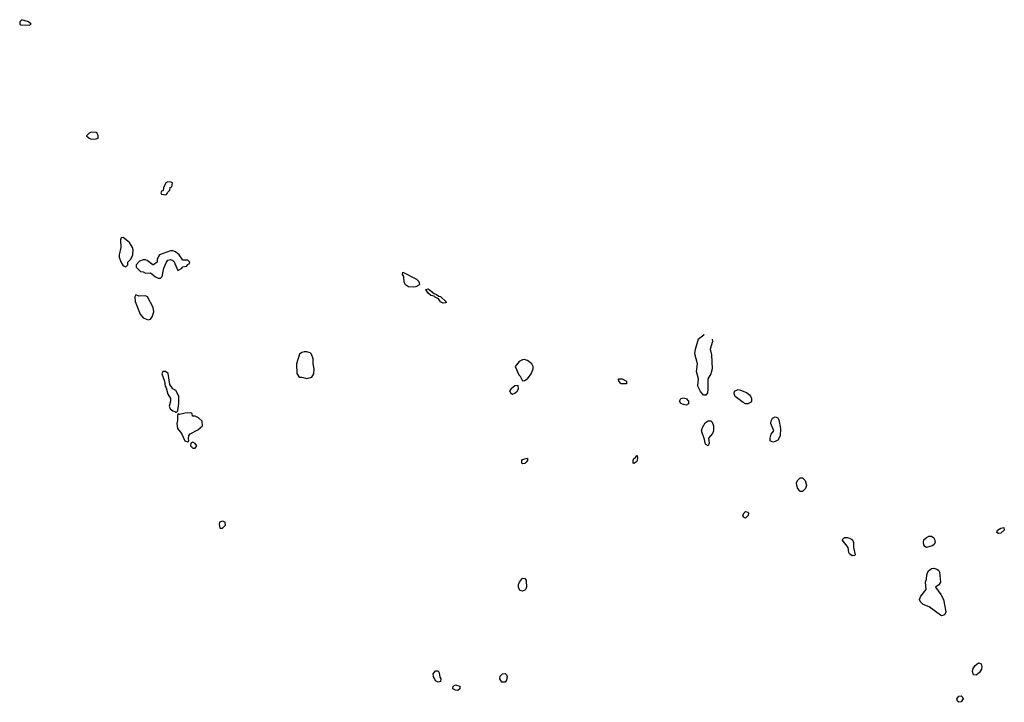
# Model space of a CAD drawing. Header units: inches. Extents: x 2380053 to 2584298, y 380219 to 546618.
# Tile 785 of 788: x 2505914 to 2513858, y 503861 to 509366. Entities that reach past the tile are written whole.
import ezdxf

# ---------------------------------------------------------------- set-up
doc = ezdxf.new("R2010")
doc.units = ezdxf.units.IN
doc.header["$MEASUREMENT"] = 0
doc.layers.add('C5500', color=7, linetype='Continuous')
doc.layers.add('C5510', color=7, linetype='Continuous')

msp = doc.modelspace()

# ---------------------------------------------------------------- linework, layer by layer
at = {"layer": 'C5500', "color": 2}
for points, elevation in [([(2505930, 509366), (2505914, 509350), (2505914, 509330), (2505923.6, 509323.6), (2505990, 509322), (2506006, 509330), (2505986, 509350)], 50), ([(2506490, 508458), (2506474, 508450), (2506454, 508430), (2506474, 508410), (2506490, 508402), (2506530, 508404.7), (2506546, 508410), (2506548, 508430), (2506538, 508450), (2506530, 508455.3)], 50), ([(2507110, 508058), (2507094, 508050), (2507074, 508010), (2507072.7, 507987.3), (2507058, 507982), (2507054, 507970), (2507058, 507958), (2507090, 507954), (2507102, 507958), (2507107.3, 507972.7), (2507126, 507990), (2507127.3, 508012.7), (2507142, 508018), (2507146, 508050), (2507136.4, 508056.4)], 50), ([(2506750, 507608.7), (2506732, 507608), (2506726, 507590), (2506730.8, 507530), (2506716, 507470), (2506716, 507450), (2506730, 507412), (2506750, 507382), (2506770, 507374), (2506786, 507390), (2506786, 507410), (2506810, 507434), (2506828, 507470), (2506828.7, 507510), (2506824, 507530), (2506799, 507570)], 50), ([(2507130, 507502), (2507042, 507470), (2507023.6, 507436.4), (2507022, 507410), (2506994, 507390), (2506989.1, 507389.1), (2506943.1, 507423.1), (2506930, 507428.7), (2506910, 507428.7), (2506881, 507419), (2506854, 507390), (2506854, 507370), (2506890, 507334), (2506910, 507332), (2506930, 507322), (2506970, 507324.7), (2507010, 507291), (2507030, 507282.8), (2507050, 507281), (2507064.7, 507295.3), (2507078, 507362), (2507097.2, 507410), (2507110, 507426), (2507130, 507431.3), (2507150, 507424.7), (2507157.3, 507417.3), (2507190, 507342), (2507220.4, 507359.6), (2507230, 507374), (2507262, 507378), (2507267.3, 507392.7), (2507282, 507398), (2507286, 507410), (2507270, 507426), (2507230, 507426), (2507202, 507470), (2507170, 507493.2), (2507150, 507501.2)], 50), ([(2509090, 507207.8), (2509050, 507211.8), (2509026.7, 507226.7), (2509016.9, 507250), (2509014.2, 507294.2), (2509001.2, 507310), (2509006, 507330), (2509114.5, 507274.5), (2509134.1, 507254.1), (2509139.1, 507230), (2509135.3, 507224.7), (2509110, 507211.8)], 46), ([(2506850, 507146), (2506842, 507130), (2506846.4, 507093.6), (2506884.9, 506990), (2506910, 506961), (2506950, 506944.7), (2506970, 506952), (2506982, 506970), (2506995.3, 507010), (2506990, 507046), (2506946, 507130), (2506930, 507138), (2506876.4, 507136.4)], 50), ([(2509330, 507080.9), (2509310, 507089.4), (2509293.6, 507113.6), (2509262, 507130), (2509257.2, 507137.2), (2509230, 507142.7), (2509210, 507161.2), (2509189.5, 507190.5), (2509210, 507194.9), (2509257.3, 507157.3), (2509278, 507150), (2509295.9, 507135.9), (2509310, 507132.7), (2509356, 507090), (2509356, 507084), (2509350, 507082)], 46), ([(2508230, 506688.7), (2508210, 506688.7), (2508190, 506682), (2508171.1, 506668.9), (2508146, 506590), (2508151.3, 506511.3), (2508170, 506482), (2508190, 506482), (2508230, 506472), (2508270, 506482), (2508288, 506510), (2508288.7, 506550), (2508282, 506590), (2508282, 506630), (2508268.9, 506668.9), (2508258, 506678)], 50), ([(2507090, 506529), (2507070, 506528.7), (2507060.7, 506510), (2507082, 506450), (2507088.2, 506410), (2507096.8, 506396.8), (2507110, 506344.7), (2507131.3, 506310), (2507131, 506290), (2507120.7, 506250), (2507128.5, 506228.5), (2507150, 506210.8), (2507166.8, 506206.8), (2507170, 506202), (2507178, 506202), (2507188.9, 506211.1), (2507190, 506214), (2507199.3, 506270), (2507199, 506330), (2507174.2, 506374.2), (2507148.7, 506390), (2507125.2, 506425.2), (2507111.8, 506511.8)], 50), ([(2509935.3, 506415.3), (2509910, 506414), (2509878, 506390), (2509866.8, 506373.2), (2509875.3, 506355.3), (2509890, 506346.8), (2509910, 506354.8), (2509929, 506370), (2509937.2, 506390)], 50), ([(2507294.6, 506194.6), (2507250, 506193.2), (2507203.1, 506183.1), (2507192.7, 506187.3), (2507186, 506174), (2507187.1, 506132.9), (2507182.8, 506110), (2507187.3, 506070), (2507218.8, 506030), (2507246, 505970), (2507270, 505962), (2507276.4, 505963.6), (2507278, 505970), (2507275.3, 505990), (2507279, 506010), (2507290, 506024.7), (2507350, 506058), (2507388, 506090), (2507387.3, 506127.3), (2507356.4, 506156.4), (2507330, 506168), (2507308.7, 506168.7), (2507306, 506190)], 50), ([(2507310, 505958), (2507294, 505950), (2507291.3, 505930), (2507310, 505911.3), (2507330, 505911.3), (2507344, 505930), (2507330, 505948.7)], 50), ([(2507550, 505322), (2507526.8, 505313.2), (2507523.5, 505296.5), (2507530, 505264.7), (2507550, 505264), (2507574, 505290), (2507572.7, 505312.7)], 50), ([(2509290, 504022), (2509270, 504035.3), (2509252.7, 504070), (2509249.5, 504090), (2509270, 504114.9), (2509290, 504113.4), (2509298.7, 504098.7), (2509303.4, 504063.4), (2509310.8, 504049.2), (2509310, 504028)], 46), ([(2509830, 504022.7), (2509804.2, 504024.2), (2509787.3, 504050), (2509790, 504070.7), (2509810, 504090.5), (2509830, 504094), (2509842.5, 504082.5), (2509847.7, 504070), (2509841.6, 504038.4)], 46), ([(2509450, 503957.2), (2509430, 503959.3), (2509408.7, 503970), (2509410, 503991.3), (2509430, 504001), (2509464.7, 503990), (2509466, 503970)], 46)]:
    msp.add_lwpolyline(points, close=True, dxfattribs=dict(at, elevation=elevation))
for points, elevation in [([(2510000, 506620.4), (2509990, 506624.5), (2509970, 506622.7), (2509944.7, 506610), (2509911.3, 506570), (2509941, 506501), (2509951.3, 506490), (2509970, 506454), (2509990, 506456), (2510000, 506463.3)], 50), ([(2510000, 505797.4), (2509990, 505786), (2509970, 505785.2), (2509964, 505790), (2509964, 505810), (2509970, 505818), (2510000, 505827.4)], 46), ([(2510000, 504780), (2509996, 504770), (2509990, 504766), (2509970, 504757.2), (2509950, 504762), (2509939.3, 504790), (2509939.3, 504810), (2509946, 504830), (2509970, 504861), (2509990, 504858), (2510000, 504842.5)], 46)]:
    msp.add_lwpolyline(points, dxfattribs=dict(at, elevation=elevation))
at = {"layer": 'C5510', "color": 2}
for points, elevation in [([(2511450, 506338), (2511430, 506339), (2511406.3, 506366.3), (2511384.7, 506410), (2511392, 506470), (2511375.8, 506530), (2511381.3, 506590), (2511361.1, 506670), (2511366.6, 506710), (2511390, 506791.3), (2511434.6, 506825.4), (2511435.8, 506825.9)], 46), ([(2511501.1, 506788.9), (2511502.8, 506770), (2511486, 506710), (2511496.9, 506663.1), (2511501, 506550), (2511490.7, 506509.3), (2511464.7, 506470), (2511466.4, 506386.4), (2511462, 506358), (2511450, 506338)], 46), ([(2510000, 506463.3), (2510010, 506470.6), (2510041.6, 506510), (2510055.6, 506550), (2510057, 506570), (2510046, 506590), (2510010, 506616.3), (2510000, 506620.4)], 50), ([(2510000, 505827.4), (2510010.7, 505830.7), (2510011, 505810), (2510000, 505797.4)], 46), ([(2510000, 504842.5), (2510001, 504841), (2510004, 504790), (2510000, 504780)], 46)]:
    msp.add_lwpolyline(points, dxfattribs=dict(at, elevation=elevation))
at = {"layer": 'C5510', "color": 2, "elevation": 46}
for points in [[(2510810, 506428), (2510768, 506430), (2510748, 506450), (2510746, 506470), (2510774, 506470), (2510810, 506451.3)], [(2511770, 506268.7), (2511750, 506279), (2511686.6, 506326.6), (2511677.2, 506350), (2511682, 506370), (2511710, 506382.8), (2511730, 506378.8), (2511778.5, 506358.5), (2511801.4, 506341.4), (2511811.3, 506330), (2511818, 506310), (2511818, 506290), (2511810, 506278), (2511790, 506268.7)], [(2511290, 506258), (2511270, 506262), (2511248, 506270), (2511238, 506290), (2511249, 506311), (2511270, 506316), (2511290, 506311), (2511310.8, 506290), (2511310, 506268)], [(2511470, 505929.3), (2511450, 505939), (2511443.7, 505950), (2511440.2, 505980.2), (2511416.2, 506050), (2511422, 506078), (2511444.9, 506115.1), (2511470, 506131), (2511490, 506132), (2511499.8, 506119.8), (2511511.3, 506090), (2511511.3, 506050), (2511504.7, 506030), (2511471.3, 505990), (2511476, 505950)], [(2511990, 505959), (2511968.7, 505970), (2511968.9, 505991.1), (2511978, 506022), (2511998, 506050), (2511973.2, 506110), (2511977.2, 506130), (2511986.6, 506153.4), (2512010, 506162.8), (2512030, 506156), (2512039.9, 506139.9), (2512052, 506070), (2512050.7, 506009.3), (2512030, 505975.3), (2512010, 505964)], [(2510870, 505786), (2510864, 505790), (2510862.9, 505810), (2510870, 505826), (2510883.7, 505836.3), (2510892.7, 505852.7), (2510897.3, 505837.3), (2510895.5, 505810), (2510890, 505799)], [(2512210, 505562), (2512206, 505566), (2512189.5, 505589.5), (2512183.7, 505610), (2512182, 505630), (2512189.4, 505650), (2512210, 505670.6), (2512230, 505670.7), (2512241.6, 505661.6), (2512250.8, 505650), (2512262.8, 505610), (2512253.7, 505586.3), (2512230, 505562)], [(2511770, 505345.2), (2511752.9, 505352.9), (2511748.2, 505370), (2511758, 505390), (2511770, 505399.3), (2511790, 505394.8), (2511793, 505390), (2511791.4, 505368.6)], [(2513810, 505222), (2513798, 505230), (2513802, 505250), (2513830, 505264.7), (2513854, 505270), (2513858, 505250), (2513830, 505224)], [(2512630, 505042), (2512610, 505057.2), (2512603.6, 505070), (2512599.3, 505110), (2512549.2, 505170), (2512568, 505190), (2512590, 505190.5), (2512610, 505184.9), (2512633.4, 505170), (2512640.5, 505150), (2512640.7, 505110), (2512654, 505050), (2512650, 505044)], [(2513230, 505109.2), (2513217.2, 505117.2), (2513209.2, 505130), (2513205.2, 505150), (2513209.2, 505170), (2513230, 505190.7), (2513250, 505200.7), (2513270, 505200.7), (2513288.1, 505188.1), (2513296.1, 505176.1), (2513300.7, 505150), (2513288.1, 505131.9), (2513276.4, 505123.6)], [(2513350, 504558.9), (2513342.4, 504562.4), (2513251.5, 504631.5), (2513204.5, 504650), (2513181.3, 504670), (2513174, 504690), (2513183.3, 504716.7), (2513228, 504770), (2513222.7, 504830), (2513230, 504854), (2513232.7, 504890), (2513242.4, 504917.6), (2513270, 504939.1), (2513290, 504941.6), (2513314.4, 504934.4), (2513326, 504926), (2513336.3, 504910), (2513342.8, 504830), (2513330, 504808.7), (2513302, 504790), (2513346.8, 504730), (2513366.8, 504690), (2513384.9, 504590), (2513379.1, 504570), (2513370, 504563.6)], [(2513630, 504078.4), (2513610, 504081.2), (2513600.5, 504110), (2513607.1, 504132.9), (2513621.8, 504158.2), (2513650, 504180.4), (2513671.3, 504171.3), (2513675.6, 504150), (2513672.7, 504127.3), (2513659, 504101)], [(2513490, 503860.9), (2513480.9, 503870), (2513476.2, 503890), (2513490, 503910.6), (2513510, 503913.4), (2513522, 503902), (2513525.5, 503890), (2513510, 503864.5)]]:
    msp.add_lwpolyline(points, close=True, dxfattribs=at)

doc.saveas('drawing.dxf')
